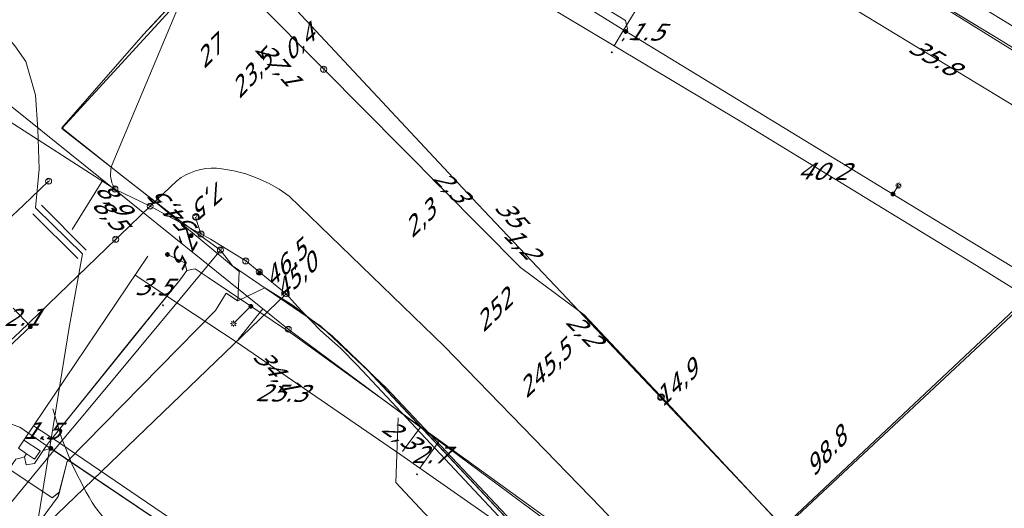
# Model space of a CAD drawing. Header units: metres. Extents: x 124576 to 133557, y 395865 to 402386.
# Tile 263 of 447: x 128727 to 128809, y 401861 to 401902. Entities that reach past the tile are written whole.
import ezdxf
from ezdxf.enums import TextEntityAlignment as Align

# ---------------------------------------------------------------- set-up
doc = ezdxf.new("R2010")
doc.units = ezdxf.units.M
doc.header["$MEASUREMENT"] = 0
for name, color, linetype, lineweight, true_color in [('LG_Datatransport_Blauw_Glas_Zuid', 3, 'Continuous', 13, 0x00ff00), ('LG_Datatransport_Eurofiber_Nederland_BV', 3, 'Continuous', 13, 0x00ff00), ('LG_Datatransport_KPN_BV', 3, 'Continuous', 13, 0x00ff00), ('LG_Datatransport_Tele2_Nederland_BV', 3, 'Continuous', 13, 0x00ff00), ('LG_Laag_Spanning', 7, 'Continuous', 13, 0x960000), ('LG_Laag_Spanning_Enexis_Netbeheer_BV', 7, 'Continuous', 13, 0x960000), ('LG_Midden_Spanning_Enexis_Netbeheer_BV', 7, 'Continuous', 13, 0xd20000), ('LG_Riool_Onder_Druk_New_Water_Business_Tilburg_BV', 5, 'Continuous', 13, 0x0000ff), ('LG_Riool_Vrij_Verval_Gemeente_Tilburg_Ruimtelijke_Uitvoering', 7, 'Continuous', 13, 0xca00a0), ('LG_Water_Gemeente_Tilburg_Ruimtelijke_Uitvoering', 5, 'Continuous', 13, 0x0000ff), ('MV_warmte_lijn', 7, 'Continuous', 0, 0x008080)]:
    doc.layers.add(name, color=color, linetype=linetype, lineweight=lineweight, true_color=true_color)
for name, color, linetype, lineweight in [('LG_Datatransport_P_KPN_BV', 7, 'Continuous', 0), ('LG_Datatransport_P_Tele2_Nederland_BV', 7, 'Continuous', 0), ('LG_Laag_Spanning_P_Enexis_Netbeheer_BV', 7, 'Continuous', 0), ('LG_Riool_Vrij_Verval_P_Gemeente_Tilburg_Ruimtelijke_Uitvoering', 7, 'Continuous', 0), ('MV_Datatransport', 7, 'Continuous', 0), ('MV_Laag_Spanning', 7, 'Continuous', 0), ('MV_Laag_Spanning_lijn', 7, 'Continuous', 0), ('MV_Laag_Spanning_pijl', 7, 'Continuous', 0), ('MV_Midden_Spanning', 7, 'Continuous', 0), ('MV_Midden_Spanning_pijl', 7, 'Continuous', 0), ('MV_warmte', 7, 'Continuous', 0)]:
    doc.layers.add(name, color=color, linetype=linetype, lineweight=lineweight)
doc.styles.add('Klic_Annotatie', font='verdanai.ttf', dxfattribs={"oblique": 20, "height": 1.4})

# ---------------------------------------------------------------- blocks, each defined once
blk = doc.blocks.new('Mof')
at = {"layer": 'LG_Laag_Spanning_P_Enexis_Netbeheer_BV'}
h = blk.add_hatch(color=256, dxfattribs=at)
edge = h.paths.add_edge_path()
edge.add_arc((0, 0), 2, 0, 360)
blk = doc.blocks.new('Streetlight')
at = {"layer": 'LG_Laag_Spanning_P_Enexis_Netbeheer_BV'}
for p, q in [((-1.77, 1.77), (-1.06, 1.06)), ((0, 2.5), (0, 1.5)), ((1.77, 1.77), (1.06, 1.06)), ((-1.06, -1.06), (-1.77, -1.77)), ((0, -1.5), (0, -2.5)), ((1.06, -1.06), (1.77, -1.77))]:
    blk.add_line(p, q, dxfattribs=at)
at = {"layer": 'LG_Laag_Spanning_P_Enexis_Netbeheer_BV', "flags": 128}
for points in [[(-2.5, 0), (-1.5, 0)], [(1.5, 0), (2.5, 0)]]:
    blk.add_lwpolyline(points, dxfattribs=at)
at = {"layer": 'LG_Laag_Spanning_P_Enexis_Netbeheer_BV'}
blk.add_circle((0, 0), 1.5, dxfattribs=at)
blk = doc.blocks.new('m_pijl')
at = {"layer": 'MV_Laag_Spanning_pijl'}
blk.add_hatch(color=7, dxfattribs=at).paths.add_polyline_path([(-1, -0.33), (-1, 0), (-1, 0.33), (0, 0)])
at = {"layer": 'MV_Laag_Spanning_pijl', "flags": 128}
blk.add_lwpolyline([(-1, 0), (-1, 0.33), (0, 0), (-1, -0.33), (-1, 0)], close=True, dxfattribs=at)
blk = doc.blocks.new('Onbekend_2')
at = {"layer": 'LG_Riool_Vrij_Verval_P_Gemeente_Tilburg_Ruimtelijke_Uitvoering'}
blk.add_hatch(color=256, dxfattribs=at).paths.add_polyline_path([(-0.25, -1.07, -0.262633), (0.23, 0.15), (0.59, 0.47, 0.379827), (0.7, 1.26), (0.69, 1.26, 0.228508), (-0.03, 1.53), (-0.03, 1.52, 0.459053), (-0.82, 0.79), (-1.29, 0.85, -0.414214), (-0.08, 2, -0.243799), (1.09, 1.52, -0.379827), (0.9, 0.11), (0.54, -0.2, 0.262633), (0.23, -1.08), (-0.17, -1.07)])
blk.add_circle((0, 0), 2.5, dxfattribs=at)
at = {"layer": 'LG_Riool_Vrij_Verval_P_Gemeente_Tilburg_Ruimtelijke_Uitvoering', "extrusion": (0, 0, -1)}
blk.add_solid([(0.34, -2.06), (-0.21, -2.06), (0.34, -1.51), (-0.21, -1.51)], dxfattribs=at)
blk = doc.blocks.new('Onbekend_3')
at = {"layer": 'LG_Datatransport_P_KPN_BV'}
blk.add_hatch(color=256, dxfattribs=at).paths.add_polyline_path([(-0.25, -1.07, -0.262633), (0.23, 0.15), (0.59, 0.47, 0.379827), (0.7, 1.26), (0.69, 1.26, 0.228508), (-0.03, 1.53), (-0.03, 1.52, 0.459053), (-0.82, 0.79), (-1.29, 0.85, -0.414214), (-0.08, 2, -0.243799), (1.09, 1.52, -0.379827), (0.9, 0.11), (0.54, -0.2, 0.262633), (0.23, -1.08), (-0.17, -1.07)])
blk.add_circle((0, 0), 2.5, dxfattribs=at)
at = {"layer": 'LG_Datatransport_P_KPN_BV', "extrusion": (0, 0, -1)}
blk.add_solid([(0.34, -2.06), (-0.21, -2.06), (0.34, -1.51), (-0.21, -1.51)], dxfattribs=at)
blk = doc.blocks.new('Mof_2')
at = {"layer": 'LG_Datatransport_P_KPN_BV'}
h = blk.add_hatch(color=256, dxfattribs=at)
edge = h.paths.add_edge_path()
edge.add_arc((0, 0), 2, 0, 360)
blk = doc.blocks.new('Onbekend_4')
at = {"layer": 'LG_Datatransport_P_Tele2_Nederland_BV'}
blk.add_hatch(color=256, dxfattribs=at).paths.add_polyline_path([(-0.25, -1.07, -0.262633), (0.23, 0.15), (0.59, 0.47, 0.379827), (0.7, 1.26), (0.69, 1.26, 0.228508), (-0.03, 1.53), (-0.03, 1.52, 0.459053), (-0.82, 0.79), (-1.29, 0.85, -0.414214), (-0.08, 2, -0.243799), (1.09, 1.52, -0.379827), (0.9, 0.11), (0.54, -0.2, 0.262633), (0.23, -1.08), (-0.17, -1.07)])
blk.add_circle((0, 0), 2.5, dxfattribs=at)
blk.add_solid([(-0.34, -2.06), (0.21, -2.06), (-0.34, -1.51), (0.21, -1.51)], dxfattribs=at)

msp = doc.modelspace()

# ---------------------------------------------------------------- linework, layer by layer
at = {"layer": 'LG_Datatransport_Blauw_Glas_Zuid'}
for p, q in [((128728.9, 401886.3), (128732.6, 401882.6)), ((128728.2, 401885.6), (128731.9, 401881.9))]:
    msp.add_line(p, q, dxfattribs=at)
at = {"layer": 'LG_Datatransport_Blauw_Glas_Zuid', "flags": 128}
for points in [[(128642.1, 401974.7), (128660.1, 401960.7), (128677.3, 401946.5), (128704.3, 401922.7), (128710.9, 401916.4), (128717.4, 401910), (128721, 401906.3), (128726.7, 401899.5), (128727.6, 401898.2), (128728.4, 401895.4), (128728.6, 401892.6), (128728.7, 401889.3), (128728.4, 401886.1), (128728.5, 401886), (128732.3, 401882.3), (128731.2, 401876.2), (128727.9, 401855.9), (128728, 401854.6), (128744.4, 401843.9), (128763.7, 401829.9), (128791.4, 401807.3), (128807.6, 401793.5), (128824, 401778.1)], [(128737.9, 401901), (128741.4, 401904.8), (128759.1, 401935.8), (128759.3, 401936.2), (128758.2, 401937), (128751.6, 401940.7), (128749.4, 401942), (128747.1, 401943.3), (128737.5, 401948.8), (128727.8, 401954.2), (128720.8, 401958.2), (128713.7, 401962.1), (128698.1, 401971)]]:
    msp.add_lwpolyline(points, dxfattribs=at)
at = {"layer": 'LG_Datatransport_Eurofiber_Nederland_BV', "flags": 128}
for points in [[(128684.3, 401978.98), (128713.69, 401962.11), (128727.84, 401954.23), (128758.18, 401936.96), (128760.24, 401935.99), (128750.37, 401918.21), (128741.63, 401904.72), (128730.6, 401892.65), (128738.01, 401886.83), (128745.25, 401880.83), (128745.15, 401878.4)], [(128684.302, 401978.981), (128713.689, 401962.111), (128727.84, 401954.23), (128758.177, 401936.96), (128760.242, 401935.994), (128750.369, 401918.21), (128741.632, 401904.718), (128730.595, 401892.652), (128738.01, 401886.832), (128745.253, 401880.832), (128745.149, 401878.403)], [(128620.48, 401837.23), (128662.78, 401876.47), (128677.14, 401890.53), (128680.55, 401893.71), (128690.58, 401887.3), (128700.27, 401881.28), (128712.86, 401873.24), (128713.44, 401873.44), (128719.09, 401869.24), (128729.78, 401862.12), (128730.38, 401862.59), (128731.04, 401865.11), (128743.29, 401877.6), (128744.16, 401879.03), (128745.1, 401878.4)], [(128677.145, 401890.534), (128680.552, 401893.709), (128690.576, 401887.305), (128700.271, 401881.277), (128712.856, 401873.242), (128713.44, 401873.438), (128719.093, 401869.239), (128729.782, 401862.116), (128730.386, 401862.593)], [(128461.664, 401610.146), (128570.82, 401711.56), (128721.06, 401850.67), (128723.73, 401853.37), (128730.29, 401862.23), (128730.38, 401862.59), (128731.04, 401865.11), (128743.29, 401877.6), (128744.16, 401879.03), (128745.15, 401878.4), (128747.38, 401879.48), (128749.7, 401878.01), (128752.94, 401875.52), (128755.87, 401872.68), (128769.73, 401857.89), (128789.91, 401836.35), (128790.21, 401834.32), (128789.54, 401830.53), (128790.26, 401828.63)], [(128745.149, 401878.403), (128747.38, 401879.483), (128749.698, 401878.013), (128752.936, 401875.519), (128755.873, 401872.678), (128769.729, 401857.891), (128789.909, 401836.354), (128790.21, 401834.32), (128789.54, 401830.53), (128790.26, 401828.63)], [(128745.149, 401878.403), (128747.38, 401879.483), (128749.698, 401878.013), (128752.936, 401875.519), (128755.873, 401872.678), (128769.729, 401857.891), (128789.909, 401836.354), (128790.21, 401834.32), (128789.54, 401830.53), (128790.26, 401828.63)], [(128745.149, 401878.403), (128747.38, 401879.483), (128749.698, 401878.013), (128752.936, 401875.519), (128755.873, 401872.678), (128769.729, 401857.891), (128789.909, 401836.354)], [(128745.149, 401878.403), (128747.38, 401879.483), (128749.698, 401878.013), (128752.936, 401875.519), (128755.873, 401872.678), (128769.729, 401857.891), (128789.909, 401836.354)], [(128461.664, 401610.146), (128570.82, 401711.56), (128721.06, 401850.67), (128723.73, 401853.37), (128730.29, 401862.23), (128730.38, 401862.59), (128731.04, 401865.11), (128743.29, 401877.6), (128744.16, 401879.03), (128745.15, 401878.4)], [(128730.384, 401862.593), (128731.038, 401865.107), (128743.292, 401877.603), (128744.16, 401879.034), (128745.149, 401878.403)], [(128461.665, 401610.146), (128570.818, 401711.562), (128721.06, 401850.667), (128723.732, 401853.368), (128730.292, 401862.23), (128730.384, 401862.593)]]:
    msp.add_lwpolyline(points, dxfattribs=at)
at = {"layer": 'LG_Datatransport_KPN_BV'}
for p, q in [((128746.673, 401903.159), (128752.234, 401897.554)), ((128742.086, 401883.935), (128741.641, 401885.328)), ((128746.91, 401880.793), (128745.794, 401881.701)), ((128749.142, 401878.978), (128746.91, 401880.793))]:
    msp.add_line(p, q, dxfattribs=at)
at = {"layer": 'LG_Datatransport_KPN_BV', "flags": 128}
for points in [[(128734.978, 401887.647), (128734.882, 401887.814), (128734.8, 401887.989), (128734.733, 401888.169), (128734.68, 401888.354), (128734.643, 401888.543), (128734.621, 401888.734), (128734.615, 401888.926), (128734.625, 401889.119), (128734.65, 401889.309), (128734.69, 401889.498), (128734.746, 401889.682), (128741.157, 401904.993)], [(128747.613, 401904.983), (128750.018, 401902.409), (128764.497, 401886.904), (128773.334, 401877.563), (128780.098, 401870.413)], [(128694.863, 401883.208), (128699.897, 401880.422), (128705.982, 401888.139), (128715.924, 401899.879), (128734.978, 401887.647)], [(128780.151, 401870.463), (128779.532, 401871.126), (128773.78, 401877.231), (128773.334, 401877.563), (128768.504, 401881.155), (128752.234, 401897.554)], [(128737.887, 401886.229), (128737.887, 401886.229), (128740.083, 401888.334), (128740.444, 401888.588), (128740.826, 401888.809), (128741.226, 401888.995), (128741.641, 401889.146), (128742.067, 401889.259), (128742.502, 401889.335), (128742.942, 401889.372), (128743.383, 401889.37), (128743.823, 401889.33), (128744.817, 401889.154), (128745.793, 401888.895), (128746.744, 401888.553), (128747.662, 401888.132), (128748.541, 401887.635), (128749.374, 401887.064), (128762.203, 401874.651), (128775.179, 401861.284), (128879.089, 401750), (128879.409, 401749.658), (128883.376, 401745.408)], [(128729.494, 401888.296), (128727.409, 401886.309), (128725.536, 401884.557)], [(128737.888, 401886.229), (128737.887, 401886.229), (128734.978, 401887.647)], [(128735.045, 401883.49), (128735.377, 401883.81), (128737.887, 401886.229)], [(128742.091, 401883.932), (128742.086, 401883.935), (128737.888, 401886.229)], [(128735.045, 401883.49), (128727.118, 401875.849), (128703.271, 401853.745)], [(128745.794, 401881.701), (128742.872, 401883.505), (128742.091, 401883.932)], [(128749.142, 401878.978), (128725.884, 401856.608), (128709.012, 401840.467), (128665.351, 401799.227), (128612.369, 401750), (128612.24, 401749.88), (128574.33, 401714.656), (128545.041, 401687.414), (128523.909, 401667.544)], [(128851.197, 401770.278), (128755.04, 401873.059), (128753.614, 401874.494), (128751.959, 401875.957), (128750.416, 401877.537), (128749.812, 401878.207), (128749.142, 401878.978)], [(128780.098, 401870.413), (128788.155, 401861.896), (128798.909, 401850.528), (128815.617, 401832.5), (128832.896, 401813.855), (128867.08, 401777.365), (128892.496, 401750.001)], [(128893.656, 401749.101), (128892.733, 401750), (128891.265, 401751.432), (128849.907, 401795.781), (128842.005, 401804.253), (128815.617, 401832.5), (128788.155, 401861.896), (128780.151, 401870.463)]]:
    msp.add_lwpolyline(points, dxfattribs=at)
at = {"layer": 'LG_Datatransport_Tele2_Nederland_BV', "flags": 128}
for points in [[(128743.7, 401882.6), (128740.4, 401885), (128735.6, 401888.7), (128730.6, 401892.7), (128737.3, 401900.4), (128741.4, 401904.8), (128759.1, 401935.8), (128759.3, 401936.2), (128758.2, 401937), (128751.6, 401940.7), (128747.1, 401943.3), (128727.8, 401954.2), (128713.7, 401962.1), (128698.1, 401971)], [(128579.89, 401818.589), (128580.594, 401817.839), (128609.966, 401786.316), (128610.758, 401785.465), (128621.232, 401794.762), (128645.321, 401818.798), (128683.678, 401853.673), (128695.181, 401864.211), (128697.574, 401864.369), (128700.692, 401867.225), (128708.958, 401873.416), (128712.108, 401870.563), (128715.87, 401867.155), (128724.827, 401859.862), (128730.187, 401866.32), (128732.631, 401869.264), (128735.214, 401872.377), (128740.359, 401878.575), (128743.7, 401882.6)], [(129000, 401612), (128975, 401638.3), (128971.6, 401640.7), (128965.7, 401643.7), (128960.9, 401645.5), (128955.6, 401646.8), (128950.6, 401649), (128930.1, 401670.4), (128928.7, 401674.2), (128928.1, 401676.9), (128926.5, 401684.4), (128925.4, 401687.3), (128923.5, 401692), (128922, 401693.6), (128920.2, 401697.3), (128916.3, 401701.1), (128915.8, 401701.9), (128870.9, 401750), (128853.9, 401768.2), (128791.8, 401834.7), (128757.4, 401871.2), (128752, 401876.3), (128744.683, 401881.286), (128743.7, 401882.6)]]:
    msp.add_lwpolyline(points, dxfattribs=at)
at = {"layer": 'LG_Laag_Spanning', "flags": 128}
for points in [[(128728.333, 401865.313), (128728.334, 401865.313), (128728.335, 401865.314), (128728.336, 401865.314), (128728.337, 401865.315), (128728.338, 401865.316), (128728.339, 401865.317), (128728.786, 401865.981), (128728.787, 401865.983), (128728.787, 401865.984), (128728.788, 401865.985), (128728.788, 401865.986), (128728.788, 401865.987), (128728.788, 401865.989), (128728.788, 401865.99), (128728.787, 401865.991), (128728.787, 401865.992), (128728.786, 401865.993), (128728.785, 401865.994), (128728.784, 401865.995), (128727.457, 401866.889), (128727.456, 401866.89), (128727.454, 401866.89), (128727.453, 401866.891), (128727.452, 401866.891), (128727.451, 401866.891), (128727.449, 401866.891), (128727.448, 401866.891), (128727.447, 401866.89), (128727.446, 401866.89), (128727.445, 401866.889), (128727.444, 401866.888), (128727.443, 401866.887), (128726.996, 401866.223)], [(128726.998, 401866.209), (128727.662, 401865.762), (128728.325, 401865.315), (128728.327, 401865.314), (128728.328, 401865.314), (128728.329, 401865.313), (128728.33, 401865.313), (128728.331, 401865.313), (128728.333, 401865.313)]]:
    msp.add_lwpolyline(points, dxfattribs=at)
at = {"layer": 'LG_Laag_Spanning_Enexis_Netbeheer_BV'}
for p, q in [((128799.297, 401887.232), (128799.768, 401887.929)), ((128740.909, 401880.912), (128740.338, 401880.124)), ((128740.338, 401880.124), (128729.473, 401866.664)), ((128746.215, 401877.951), (128744.788, 401876.524)), ((128729.044, 401866.027), (128729.682, 401866.195))]:
    msp.add_line(p, q, dxfattribs=at)
at = {"layer": 'LG_Laag_Spanning_Enexis_Netbeheer_BV', "flags": 128}
for points in [[(128686.696, 401970.802), (128689.989, 401968.94), (128708.945, 401958.223), (128709.358, 401957.99), (128712.438, 401956.249), (128712.96, 401955.953), (128730.327, 401946.109), (128750.997, 401934.392), (128752.13, 401933.75), (128757.641, 401930.627), (128758.158, 401930.323), (128773.565, 401920.974), (128793.336, 401908.976), (128794.379, 401908.343), (128794.693, 401908.152), (128807.743, 401900.234), (128808.254, 401899.921), (128816.014, 401895.137)], [(128696.037, 401951.652), (128698.379, 401950.164), (128723.282, 401934.338), (128731.453, 401929.146), (128731.876, 401928.879), (128732.3, 401928.614), (128763.581, 401909.154), (128776.605, 401901.051), (128777.214, 401900.675), (128777.457, 401900.527), (128799.297, 401887.232), (128810.529, 401880.394), (128811.38, 401879.87), (128821.914, 401873.312), (128822.631, 401872.865), (128839.169, 401862.57), (128853.232, 401853.815)], [(128696.037, 401951.652), (128698.379, 401950.164), (128723.282, 401934.338), (128731.453, 401929.146), (128731.876, 401928.879), (128732.3, 401928.614), (128763.581, 401909.154), (128776.605, 401901.051), (128777.214, 401900.675), (128777.457, 401900.527), (128799.297, 401887.232), (128810.529, 401880.394), (128811.38, 401879.87), (128821.914, 401873.312), (128822.631, 401872.865), (128839.169, 401862.57), (128853.232, 401853.815)], [(128794.693, 401908.152), (128807.743, 401900.234), (128773.565, 401920.974)], [(128777.214, 401900.675), (128777.352, 401900.9), (128777.186, 401901.588), (128762.981, 401910.282)], [(128794.693, 401908.152), (128807.743, 401900.234), (128808.254, 401899.921), (128816.014, 401895.137)], [(128727.668, 401865.77), (128727.637, 401865.725), (128727.492, 401865.509), (128727.487, 401865.502), (128727.635, 401864.828), (128728.328, 401864.964), (128729.044, 401866.027), (128729.389, 401866.539), (128729.473, 401866.664), (128740.338, 401880.124), (128740.909, 401880.912), (128740.753, 401881.536), (128740.365, 401881.725), (128739.32, 401882.234), (128740.365, 401881.725), (128739.32, 401882.234)], [(128727.668, 401865.77), (128727.637, 401865.725), (128727.492, 401865.509), (128727.487, 401865.502), (128727.635, 401864.828), (128728.328, 401864.964), (128729.044, 401866.027), (128729.389, 401866.539), (128729.473, 401866.664), (128740.338, 401880.124), (128740.909, 401880.912), (128740.753, 401881.536), (128740.365, 401881.725), (128739.32, 401882.234), (128740.365, 401881.725), (128739.32, 401882.234)], [(128740.909, 401880.912), (128740.753, 401881.536), (128740.365, 401881.725), (128739.32, 401882.234)], [(128815.378, 401823.348), (128806.642, 401831.511), (128792.964, 401844.291), (128777.001, 401855.848), (128776.933, 401855.897), (128749.745, 401875.58), (128746.215, 401877.951), (128742.684, 401880.322), (128741.617, 401881.038), (128740.909, 401880.912), (128740.338, 401880.124), (128729.473, 401866.664), (128729.389, 401866.539), (128729.044, 401866.027), (128728.328, 401864.964), (128727.635, 401864.828), (128727.487, 401865.502), (128727.492, 401865.509), (128727.637, 401865.725), (128727.668, 401865.77), (128727.637, 401865.725), (128727.668, 401865.77)], [(128740.909, 401880.912), (128741.617, 401881.038), (128742.684, 401880.322), (128746.215, 401877.951), (128749.745, 401875.58), (128776.933, 401855.897), (128777.001, 401855.848), (128792.964, 401844.291), (128806.642, 401831.511), (128815.378, 401823.348), (128828.034, 401812.833), (128835.134, 401806.798), (128848.914, 401795.083), (128862.767, 401780.941), (128883.354, 401759.925)], [(128740.338, 401880.124), (128736.384, 401875.225), (128729.473, 401866.664)], [(128740.338, 401880.124), (128736.384, 401875.225), (128729.473, 401866.664)], [(128696.346, 401879.166), (128696.408, 401879.129), (128696.737, 401878.946), (128697.579, 401878.412), (128699.027, 401877.373), (128699.766, 401876.708), (128700.392, 401876.007), (128706.165, 401869.544), (128711.083, 401864.612), (128713.186, 401863.118), (128713.519, 401862.881), (128714.039, 401862.511), (128720.249, 401858.102), (128720.989, 401858.186), (128721.826, 401859.128), (128724.753, 401862.422), (128726.471, 401864.865), (128726.778, 401865.303), (128727.138, 401865.405), (128727.487, 401865.502)], [(128727.984, 401876.268), (128711.456, 401860.756), (128690.839, 401841.618), (128663.55, 401816.286), (128640.141, 401794.556), (128640.046, 401794.468), (128632.725, 401787.656), (128620.66, 401776.431), (128616.681, 401772.73), (128593.511, 401751.173), (128570.024, 401729.321), (128546.716, 401707.636), (128527.735, 401689.977), (128523.416, 401685.958), (128511.676, 401675.035), (128501.388, 401665.412), (128499.455, 401663.604), (128483.573, 401648.75), (128475.635, 401641.391), (128452.118, 401619.589), (128445.58, 401613.529)], [(128727.984, 401876.268), (128711.456, 401860.756), (128690.839, 401841.618), (128663.55, 401816.286), (128640.141, 401794.556), (128640.046, 401794.468), (128632.725, 401787.656), (128620.66, 401776.431), (128616.681, 401772.73), (128593.511, 401751.173), (128570.024, 401729.321), (128546.716, 401707.636), (128527.735, 401689.977), (128523.416, 401685.958), (128511.676, 401675.035), (128501.388, 401665.412), (128499.455, 401663.604), (128483.573, 401648.75), (128475.635, 401641.391), (128452.118, 401619.589), (128445.58, 401613.529)], [(128727.668, 401865.77), (128727.637, 401865.725), (128727.492, 401865.509), (128727.487, 401865.502), (128727.635, 401864.828), (128728.328, 401864.964), (128729.044, 401866.027), (128729.682, 401866.195), (128729.709, 401866.178), (128745.11, 401855.811), (128755.84, 401848.589), (128760.532, 401845.179), (128768.11, 401839.849), (128773.824, 401835.829), (128788.762, 401824.519), (128790.718, 401822.955), (128806.385, 401810.421), (128812.555, 401805.093)], [(128729.473, 401866.664), (128729.389, 401866.539), (128729.044, 401866.027)], [(128729.682, 401866.195), (128729.709, 401866.178), (128745.11, 401855.811), (128755.84, 401848.589), (128760.532, 401845.179), (128768.11, 401839.849), (128773.824, 401835.829), (128788.762, 401824.519), (128790.718, 401822.955), (128806.385, 401810.421), (128812.555, 401805.093), (128818.882, 401799.63), (128822.342, 401796.573), (128833.322, 401786.264), (128833.867, 401785.752), (128838.998, 401780.935), (128855.744, 401765.212), (128862.781, 401757.831)], [(128729.682, 401866.195), (128729.709, 401866.178), (128745.11, 401855.811), (128755.84, 401848.589), (128760.532, 401845.179), (128768.11, 401839.849), (128773.824, 401835.829), (128788.762, 401824.519), (128790.718, 401822.955), (128806.385, 401810.421), (128812.555, 401805.093), (128818.882, 401799.63), (128822.342, 401796.573), (128833.322, 401786.264), (128833.867, 401785.752)], [(128726.778, 401865.303), (128727.138, 401865.405), (128727.487, 401865.502), (128727.492, 401865.509), (128727.637, 401865.725), (128727.668, 401865.77), (128727.637, 401865.725), (128727.668, 401865.77)], [(128726.778, 401865.303), (128727.138, 401865.405), (128727.487, 401865.502), (128727.492, 401865.509), (128727.637, 401865.725), (128727.668, 401865.77), (128727.637, 401865.725), (128727.668, 401865.77)], [(128729.044, 401866.027), (128728.328, 401864.964), (128727.635, 401864.828), (128727.487, 401865.502)], [(128727.487, 401865.502), (128727.492, 401865.509), (128727.637, 401865.725), (128727.668, 401865.77)]]:
    msp.add_lwpolyline(points, dxfattribs=at)
at = {"layer": 'LG_Midden_Spanning_Enexis_Netbeheer_BV', "flags": 128}
for points in [[(128867.483, 401862.58), (128866.192, 401863.419), (128864.495, 401864.534), (128851.271, 401873.007), (128803.372, 401902.739), (128789.975, 401910.879), (128776.477, 401918.855), (128725.271, 401948.928), (128707.871, 401959.007), (128702.506, 401962.071), (128688.581, 401970.077), (128686.463, 401971.303), (128679.946, 401975.063)], [(128851.271, 401873.007), (128803.372, 401902.739), (128789.975, 401910.879), (128776.477, 401918.855), (128725.271, 401948.928), (128707.871, 401959.007), (128702.506, 401962.071), (128688.581, 401970.077), (128686.463, 401971.303)], [(128851.271, 401873.007), (128803.372, 401902.739), (128789.975, 401910.879), (128776.477, 401918.855), (128725.271, 401948.928), (128707.871, 401959.007), (128702.506, 401962.071), (128688.581, 401970.077), (128686.463, 401971.303)], [(128851.271, 401873.007), (128803.372, 401902.739), (128789.975, 401910.879), (128776.477, 401918.855), (128725.271, 401948.928), (128707.871, 401959.007), (128702.506, 401962.071), (128688.581, 401970.077), (128686.463, 401971.303)], [(128851.271, 401873.007), (128803.372, 401902.739), (128789.975, 401910.879), (128776.477, 401918.855), (128725.271, 401948.928), (128707.871, 401959.007), (128702.506, 401962.071), (128688.581, 401970.077), (128686.463, 401971.303)], [(128851.271, 401873.007), (128803.372, 401902.739), (128789.975, 401910.879), (128776.477, 401918.855), (128725.271, 401948.928), (128707.871, 401959.007), (128702.506, 401962.071), (128688.581, 401970.077), (128686.463, 401971.303)], [(128851.271, 401873.007), (128803.372, 401902.739), (128789.975, 401910.879), (128776.477, 401918.855), (128725.271, 401948.928), (128707.871, 401959.007), (128702.506, 401962.071), (128688.581, 401970.077), (128686.463, 401971.303)], [(128851.271, 401873.007), (128803.372, 401902.739), (128789.975, 401910.879), (128776.477, 401918.855), (128725.271, 401948.928), (128707.871, 401959.007), (128702.506, 401962.071), (128688.581, 401970.077), (128686.463, 401971.303)], [(128851.271, 401873.007), (128803.372, 401902.739), (128789.975, 401910.879), (128776.477, 401918.855), (128725.271, 401948.928), (128707.871, 401959.007), (128702.506, 401962.071), (128688.581, 401970.077), (128686.463, 401971.303)], [(128851.271, 401873.007), (128803.372, 401902.739), (128789.975, 401910.879), (128776.477, 401918.855), (128725.271, 401948.928), (128707.871, 401959.007), (128702.506, 401962.071), (128688.581, 401970.077), (128686.463, 401971.303)], [(128851.271, 401873.007), (128803.372, 401902.739), (128789.975, 401910.879), (128776.477, 401918.855), (128725.271, 401948.928), (128707.871, 401959.007), (128702.506, 401962.071), (128688.581, 401970.077), (128686.463, 401971.303)], [(128686.463, 401971.303), (128688.581, 401970.077), (128702.506, 401962.071), (128707.871, 401959.007), (128725.271, 401948.928), (128776.477, 401918.855), (128789.975, 401910.879), (128803.372, 401902.739), (128851.271, 401873.007)], [(128722.99, 401868.517), (128723.66, 401868.471), (128726.491, 401868.175), (128727.112, 401867.947), (128729.466, 401866.341), (128755.84, 401848.589), (128760.532, 401845.179), (128773.824, 401835.829), (128788.762, 401824.519), (128806.385, 401810.421), (128818.882, 401799.63), (128822.342, 401796.573), (128855.744, 401765.212), (128863.791, 401757.416)], [(128722.99, 401868.517), (128723.66, 401868.471), (128726.491, 401868.175), (128727.112, 401867.947), (128729.466, 401866.341), (128755.84, 401848.589), (128760.532, 401845.179), (128773.824, 401835.829), (128788.762, 401824.519), (128806.385, 401810.421), (128818.882, 401799.63), (128822.342, 401796.573), (128855.744, 401765.212), (128863.791, 401757.416)]]:
    msp.add_lwpolyline(points, dxfattribs=at)
at = {"layer": 'LG_Riool_Onder_Druk_New_Water_Business_Tilburg_BV', "flags": 128}
for points in [[(128729.849, 401869.458), (128730.55, 401867.085), (128731.468, 401864.787), (128732.596, 401862.585)], [(128732.596, 401862.585), (128732.848, 401862.153), (128733.108, 401861.726), (128733.377, 401861.303)], [(128924.751, 401683.924), (128918.313, 401691.017), (128900.728, 401709.541), (128870.467, 401742.036), (128859.283, 401754.409), (128852.511, 401758.134), (128850.234, 401760.069), (128847.837, 401764.452), (128845.399, 401769.6), (128840.662, 401776.612), (128835.76, 401782.41), (128824.725, 401792.56), (128806.134, 401808.717), (128788.117, 401822.675), (128758.752, 401844.554), (128757.405, 401845.514), (128750.156, 401850.433), (128745.778, 401853.102), (128740.131, 401856.18), (128734.909, 401859.357), (128733.377, 401861.303)]]:
    msp.add_lwpolyline(points, dxfattribs=at)
at = {"layer": 'LG_Riool_Vrij_Verval_Gemeente_Tilburg_Ruimtelijke_Uitvoering'}
for p, q in [((128697.1, 401918.04), (128749.31, 401876.06)), ((128731.437, 401884.305), (128733.989, 401888.371)), ((128745.176, 401875.218), (128747.207, 401877.744)), ((128801.32, 401837.5), (128749.31, 401876.06)), ((128758.762, 401865.937), (128760.25, 401867.944))]:
    msp.add_line(p, q, dxfattribs=at)
at = {"layer": 'LG_Water_Gemeente_Tilburg_Ruimtelijke_Uitvoering', "flags": 128}
for points in [[(128758.387, 401868.717), (128758.209, 401863.381), (128758.981, 401862.556)], [(128999.811, 401604.982), (128996.346, 401608.696), (128898.077, 401713.907), (128867.5, 401746.584), (128758.981, 401862.556)]]:
    msp.add_lwpolyline(points, dxfattribs=at)
at = {"layer": 'MV_Laag_Spanning_lijn'}
for p, q in [((128824.536, 401891.621), (128783.416, 401853.196)), ((128727.451, 401866.881), (128737.703, 401882.098))]:
    msp.add_line(p, q, dxfattribs=at)
at = {"layer": 'MV_Laag_Spanning_pijl'}
for p, q in [((128779.102, 401904.188), (128777.03, 401900.787)), ((128776.26, 401899.5), (128777.03, 401900.787)), ((128736.645, 401880.527), (128739.266, 401878.796)), ((128726.554, 401877.805), (128727.984, 401876.268)), ((128760.187, 401864.572), (128761.766, 401866.762))]:
    msp.add_line(p, q, dxfattribs=at)
at = {"layer": 'MV_Laag_Spanning_pijl', "flags": 128}
for points in [[(128776.26, 401899.5), (128756.327, 401911.417), (128746.356, 401917.378), (128733.282, 401925.051)], [(128796.115, 401909.11), (128808.784, 401901.356), (128824.537, 401891.621)], [(128810.595, 401878.592), (128806.215, 401881.32), (128786.818, 401893.188), (128776.26, 401899.5)], [(128739.266, 401878.796), (128745.009, 401875.003), (128758.613, 401865.674), (128760.187, 401864.572)], [(128728.256, 401868.076), (128729.504, 401867.244), (128729.788, 401867.055)], [(128749.244, 401853.813), (128731.727, 401865.763), (128729.817, 401867.036), (128729.788, 401867.055)], [(128760.187, 401864.572), (128772.095, 401856.234), (128780.173, 401850.233), (128780.213, 401850.202)]]:
    msp.add_lwpolyline(points, dxfattribs=at)
at = {"layer": 'MV_Midden_Spanning_pijl', "flags": 128}
msp.add_lwpolyline([(128817.892, 401889.224), (128813.562, 401891.928), (128791.497, 401905.364), (128787.329, 401907.866)], dxfattribs=at)
at = {"layer": 'MV_warmte_lijn'}
msp.add_line((128758.622, 401830.027), (128832.241, 401899.199), dxfattribs=at)

# ---------------------------------------------------------------- block references
at = {"layer": 'LG_Datatransport_P_KPN_BV', "xscale": 0.1, "yscale": 0.1, "zscale": 0.1}
for name, p in [('Onbekend_3', (128752.234, 401897.554)), ('Onbekend_3', (128752.234, 401897.554)), ('Onbekend_3', (128729.494, 401888.296)), ('Onbekend_3', (128734.978, 401887.647)), ('Onbekend_3', (128734.978, 401887.647)), ('Onbekend_3', (128734.978, 401887.647)), ('Onbekend_3', (128737.887, 401886.229)), ('Onbekend_3', (128737.887, 401886.229)), ('Onbekend_3', (128737.888, 401886.229)), ('Onbekend_3', (128737.888, 401886.229)), ('Onbekend_3', (128741.641, 401885.328)), ('Onbekend_3', (128741.68, 401885.364)), ('Onbekend_3', (128742.086, 401883.935)), ('Onbekend_3', (128742.091, 401883.932)), ('Onbekend_3', (128742.091, 401883.932)), ('Onbekend_3', (128735.045, 401883.49)), ('Onbekend_3', (128735.045, 401883.49)), ('Mof_2', (128741.276, 401883.795)), ('Onbekend_3', (128745.794, 401881.701)), ('Onbekend_3', (128745.794, 401881.701)), ('Onbekend_3', (128745.794, 401881.701)), ('Onbekend_3', (128746.91, 401880.793)), ('Onbekend_3', (128746.91, 401880.793)), ('Mof_2', (128746.941, 401880.7)), ('Onbekend_3', (128749.142, 401878.978)), ('Onbekend_3', (128749.142, 401878.978)), ('Onbekend_3', (128749.142, 401878.978)), ('Onbekend_3', (128780.098, 401870.413)), ('Onbekend_3', (128780.098, 401870.413)), ('Onbekend_3', (128780.151, 401870.463)), ('Onbekend_3', (128780.151, 401870.463)), ('Onbekend_3', (128780.151, 401870.463))]:
    msp.add_blockref(name, p, dxfattribs=at)
at = {"layer": 'LG_Datatransport_P_Tele2_Nederland_BV', "xscale": 0.1, "yscale": 0.1, "zscale": 0.1}
msp.add_blockref('Onbekend_4', (128743.7, 401882.6), dxfattribs=at)
at = {"layer": 'LG_Laag_Spanning_P_Enexis_Netbeheer_BV', "xscale": 0.1, "yscale": 0.1, "zscale": 0.1}
for p in [(128777.214, 401900.675), (128799.297, 401887.232), (128739.32, 401882.234), (128739.32, 401882.234), (128746.215, 401877.951)]:
    msp.add_blockref('Mof', p, dxfattribs=at)
for name, p, rotation in [('Streetlight', (128799.768, 401887.929), 304), ('Streetlight', (128744.788, 401876.524), 135), ('Mof', (128727.984, 401876.268), 359), ('Mof', (128729.682, 401866.195), 1)]:
    msp.add_blockref(name, p, dxfattribs=dict(at, rotation=rotation))
at = {"layer": 'LG_Riool_Vrij_Verval_P_Gemeente_Tilburg_Ruimtelijke_Uitvoering', "xscale": 0.1, "yscale": 0.1, "zscale": 0.1}
msp.add_blockref('Onbekend_2', (128749.31, 401876.06), dxfattribs=at)
at = {"layer": 'MV_Laag_Spanning_pijl'}
for p, xscale, yscale, zscale, rotation in [((128777, 401900), 0.1, 0.1, 0.1, 59), ((128777, 401900), 0.09999999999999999, 0.09999999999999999, 0.09999999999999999, 239), ((128776, 401899), 0.1, 0.1, 0.1, 149), ((128739, 401878), 0.1, 0.1, 0.1, 327), ((128729, 401867), 0.1, 0.1, 0.1, 327), ((128729, 401867), 0.1, 0.1, 0.1, 146), ((128761, 401866), 0.1, 0.1, 0.1, 54.00000000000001), ((128760, 401864), 0.1, 0.1, 0.1, 326)]:
    msp.add_blockref('m_pijl', p, dxfattribs=dict(at, xscale=xscale, yscale=yscale, zscale=zscale, rotation=rotation))

# ---------------------------------------------------------------- texts
at = {"layer": 'MV_Datatransport', "style": 'Klic_Annotatie', "oblique": 20}
for s, rotation, p in [('0,4', 41.8, (128750.101, 401899.68)), ('27', 45.4, (128742.687, 401898.883)), ('27,1', 311.8, (128748.395, 401898.048)), ('23,5', 47.3, (128746.187, 401897.082)), ('2,3', 315, (128762.697, 401887.928)), ('8,9', 311.8, (128734.806, 401886.915)), ('7,5', 221.8, (128743.023, 401886.985)), ('8,5', 311.8, (128734.521, 401885.651)), ('54,5', 133.1, (128740.012, 401885.42)), ('35', 312.2, (128767.615, 401885.663)), ('2,3', 44.7, (128760.111, 401885.089)), ('7,5', 241.4, (128740.979, 401883.101)), ('1,2', 314.6, (128768.543, 401883.225)), ('46,5', 43.1, (128748.998, 401881.384)), ('45,0', 43.1, (128749.85, 401880.312)), ('252', 44.6, (128766.236, 401877.515)), ('2,2', 314.6, (128773.708, 401876.022)), ('34,1', 312.9, (128748.255, 401872.667)), ('245,5', 44.7, (128770.443, 401872.687)), ('14,9', 43.1, (128781.32, 401871.512)), ('2,3', 325, (128758.536, 401867.383))]:
    msp.add_text(s, height=1.4, rotation=rotation, dxfattribs=at).set_placement(p, align=Align.MIDDLE_CENTER)
at = {"layer": 'MV_Laag_Spanning', "style": 'Klic_Annotatie', "oblique": 20}
for s, rotation, p in [('1.5', 359, (128778.796, 401900.639)), ('40.2', 359, (128793.471, 401889.117)), ('3.5', 359, (128738.105, 401879.563)), ('2.1', 1, (128727.269, 401877.037)), ('25.3', 359, (128748.678, 401870.774)), ('1.5', 359, (128728.88, 401867.66)), ('2.7', 359, (128760.977, 401865.667))]:
    msp.add_text(s, height=1.4, rotation=rotation, dxfattribs=at).set_placement(p, align=Align.MIDDLE_CENTER)
at = {"layer": 'MV_Midden_Spanning', "style": 'Klic_Annotatie', "oblique": 20}
msp.add_text('35.8', height=1.4, rotation=329, dxfattribs=at).set_placement((128802.634, 401898.583), align=Align.MIDDLE_CENTER)
at = {"layer": 'MV_warmte', "style": 'Klic_Annotatie', "oblique": 20}
msp.add_text('98.8', height=1.4, rotation=47, dxfattribs=at).set_placement((128793.681, 401865.841), align=Align.MIDDLE_CENTER)

doc.saveas('drawing.dxf')
